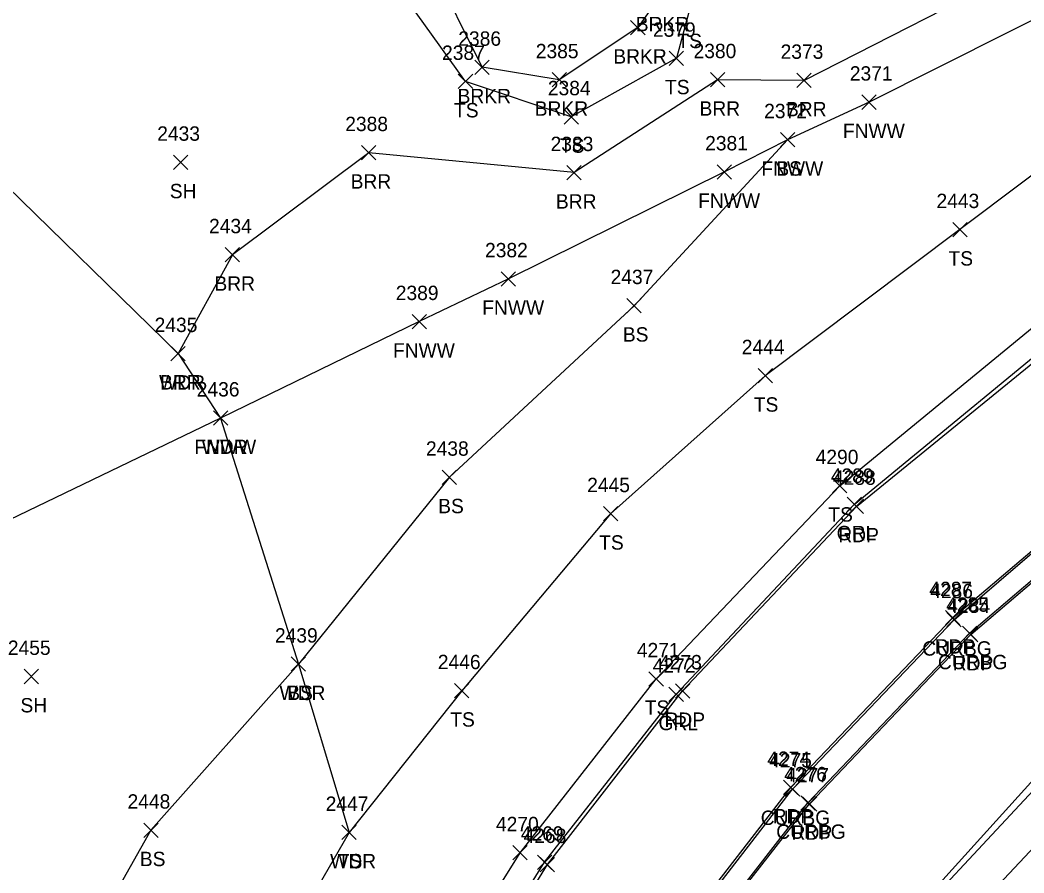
# Model space of a CAD drawing. Extents: x 1505656 to 1508446, y 700805 to 703031.
# Drawn here: x 1506823.9 to 1506963.6, y 702077.2 to 702195.8 of the extents above; entities that cross this region are included whole.
import ezdxf

# ---------------------------------------------------------------- set-up
doc = ezdxf.new("R2010")
doc.units = 0
for name, color, linetype in [('L_A', 7, 'Continuous'), ('L_I', 7, 'Continuous'), ('L_TIC', 7, 'Continuous'), ('LABL', 7, 'Continuous'), ('LAWA', 7, 'Continuous'), ('LAWE', 7, 'Continuous'), ('LELB', 7, 'Continuous'), ('LFNC', 7, 'Continuous'), ('P_A', 7, 'Continuous'), ('P_I', 7, 'Continuous'), ('P_TIC', 7, 'Continuous'), ('PET', 7, 'Continuous'), ('R_A', 7, 'Continuous'), ('R_I', 7, 'Continuous'), ('R_TIC', 7, 'Continuous'), ('RC', 7, 'Continuous'), ('RGR', 7, 'Continuous')]:
    doc.layers.add(name, color=color, linetype=linetype)

msp = doc.modelspace()

# ---------------------------------------------------------------- linework, layer by layer
at = {"layer": 'L_TIC'}
for points in [[(1506908.87, 702193.78), (1506910.87, 702195.78)], [(1506910.87, 702193.78), (1506908.87, 702195.78)], [(1506914.24, 702189.51), (1506916.24, 702191.51)], [(1506916.24, 702189.51), (1506914.24, 702191.51)], [(1506887.2, 702188.26), (1506889.2, 702190.26)], [(1506889.2, 702188.26), (1506887.2, 702190.26)], [(1506884.89, 702186.29), (1506886.89, 702188.29)], [(1506886.89, 702186.29), (1506884.89, 702188.29)], [(1506897.93, 702186.52), (1506899.93, 702188.52)], [(1506899.93, 702186.52), (1506897.93, 702188.52)], [(1506919.97, 702186.53), (1506921.97, 702188.53)], [(1506921.97, 702186.53), (1506919.97, 702188.53)], [(1506931.99, 702186.44), (1506933.99, 702188.44)], [(1506933.99, 702186.44), (1506931.99, 702188.44)], [(1506941.05, 702183.41), (1506943.05, 702185.41)], [(1506943.05, 702183.41), (1506941.05, 702185.41)], [(1506899.61, 702181.37), (1506901.61, 702183.37)], [(1506901.61, 702181.37), (1506899.61, 702183.37)], [(1506929.7, 702178.18), (1506931.7, 702180.18)], [(1506931.7, 702178.18), (1506929.7, 702180.18)], [(1506929.7, 702178.18), (1506931.7, 702180.18)], [(1506931.7, 702178.18), (1506929.7, 702180.18)], [(1506871.42, 702176.38), (1506873.42, 702178.38)], [(1506873.42, 702176.38), (1506871.42, 702178.38)], [(1506845.26, 702175.04), (1506847.26, 702177.04)], [(1506847.26, 702175.04), (1506845.26, 702177.04)], [(1506899.99, 702173.6), (1506901.99, 702175.6)], [(1506901.99, 702173.6), (1506899.99, 702175.6)], [(1506920.92, 702173.7), (1506922.92, 702175.7)], [(1506922.92, 702173.7), (1506920.92, 702175.7)], [(1506953.68, 702165.67), (1506955.68, 702167.67)], [(1506955.68, 702165.67), (1506953.68, 702167.67)], [(1506852.47, 702162.17), (1506854.47, 702164.17)], [(1506854.47, 702162.17), (1506852.47, 702164.17)], [(1506890.87, 702158.82), (1506892.87, 702160.82)], [(1506892.87, 702158.82), (1506890.87, 702160.82)], [(1506908.34, 702155.09), (1506910.34, 702157.09)], [(1506910.34, 702155.09), (1506908.34, 702157.09)], [(1506878.46, 702152.87), (1506880.46, 702154.87)], [(1506880.46, 702152.87), (1506878.46, 702154.87)], [(1506844.9, 702148.42), (1506846.9, 702150.42)], [(1506846.9, 702148.42), (1506844.9, 702150.42)], [(1506844.9, 702148.42), (1506846.9, 702150.42)], [(1506846.9, 702148.42), (1506844.9, 702150.42)], [(1506926.59, 702145.34), (1506928.59, 702147.34)], [(1506928.59, 702145.34), (1506926.59, 702147.34)], [(1506850.82, 702139.45), (1506852.82, 702141.45)], [(1506852.82, 702139.45), (1506850.82, 702141.45)], [(1506850.82, 702139.45), (1506852.82, 702141.45)], [(1506852.82, 702139.45), (1506850.82, 702141.45)], [(1506882.65, 702131.21), (1506884.65, 702133.21)], [(1506884.65, 702131.21), (1506882.65, 702133.21)], [(1506936.96, 702130.04), (1506938.96, 702132.04)], [(1506938.96, 702130.04), (1506936.96, 702132.04)], [(1506905.08, 702126.14), (1506907.08, 702128.14)], [(1506907.08, 702126.14), (1506905.08, 702128.14)], [(1506861.65, 702105.21), (1506863.65, 702107.21)], [(1506863.65, 702105.21), (1506861.65, 702107.21)], [(1506861.65, 702105.21), (1506863.65, 702107.21)], [(1506863.65, 702105.21), (1506861.65, 702107.21)], [(1506824.48, 702103.49), (1506826.48, 702105.49)], [(1506826.48, 702103.49), (1506824.48, 702105.49)], [(1506911.42, 702103.16), (1506913.42, 702105.16)], [(1506913.42, 702103.16), (1506911.42, 702105.16)], [(1506884.36, 702101.51), (1506886.36, 702103.51)], [(1506886.36, 702101.51), (1506884.36, 702103.51)], [(1506841.13, 702082.1), (1506843.13, 702084.1)], [(1506843.13, 702082.1), (1506841.13, 702084.1)], [(1506868.7, 702081.79), (1506870.7, 702083.79)], [(1506870.7, 702081.79), (1506868.7, 702083.79)], [(1506868.7, 702081.79), (1506870.7, 702083.79)], [(1506870.7, 702081.79), (1506868.7, 702083.79)], [(1506892.48, 702078.96), (1506894.48, 702080.96)], [(1506894.48, 702078.96), (1506892.48, 702080.96)]]:
    msp.add_lwpolyline(points, dxfattribs=at)
at = {"layer": 'LABL'}
msp.add_lwpolyline([(1506989.79, 702239.71), (1506988.7, 702235.27), (1506979.29, 702212.97), (1506970.57, 702206.68), (1506964.49, 702203.52), (1506932.99, 702187.44), (1506920.97, 702187.53), (1506900.99, 702174.6), (1506872.42, 702177.38), (1506853.47, 702163.17), (1506845.9, 702149.42)], dxfattribs=at)
at = {"layer": 'LAWA'}
msp.add_lwpolyline([(1506864.28, 702236.85), (1506836.1, 702219.53), (1506815.67, 702191.31), (1506820.05, 702174.68), (1506845.9, 702149.42), (1506851.82, 702140.45), (1506862.65, 702106.21), (1506869.7, 702082.79), (1506856.8, 702060.43)], dxfattribs=at)
at = {"layer": 'LAWE'}
msp.add_lwpolyline([(1506997.38, 702254.61), (1506988.84, 702255.02), (1506978.97, 702252.81), (1506973.87, 702247.68), (1506961.02, 702244.32), (1506956.67, 702245.99), (1506952.16, 702243.2), (1506946.68, 702215.97), (1506931.39, 702204.51), (1506912.99, 702199.27), (1506909.87, 702194.78), (1506898.93, 702187.52), (1506888.2, 702189.26), (1506881.19, 702203.44), (1506879.69, 702214.43), (1506878.99, 702227.74), (1506871.08, 702247.18), (1506861.36, 702251.22), (1506850.02, 702268.15), (1506837.67, 702276.56), (1506831.43, 702273.09), (1506829.91, 702263.88), (1506825.74, 702246.95), (1506813.3, 702234.51)], dxfattribs=at)
at = {"layer": 'LELB'}
for points in [[(1506955.54, 702242.08), (1506951.83, 702212.94), (1506934.07, 702201.79), (1506916.96, 702196.93), (1506915.24, 702190.51), (1506900.61, 702182.37), (1506885.89, 702187.29), (1506874.54, 702203.16), (1506874.42, 702208.43), (1506874.78, 702211.29), (1506875.27, 702227.57), (1506868.26, 702245.09), (1506859.62, 702250.99), (1506846.95, 702266.48), (1506844.2, 702265.44), (1506837.19, 702273.85), (1506835.06, 702270.23), (1506831.16, 702263.03), (1506828.52, 702247.19), (1506827.41, 702245.9), (1506813.55, 702232.47)], [(1507023.62, 702210.14), (1506990.29, 702193.44), (1506954.68, 702166.67), (1506927.59, 702146.34), (1506906.08, 702127.14), (1506885.36, 702102.51), (1506869.7, 702082.79)], [(1506632.76, 701888.83), (1506647.51, 701883.24), (1506664.72, 701876.76), (1506685.76, 701867.06), (1506699.66, 701861.88), (1506724.17, 701854.86), (1506747, 701850.37), (1506762.18, 701847.23), (1506778.65, 701848.42), (1506793.74, 701856.34), (1506806.43, 701868.9), (1506814.02, 701881.67), (1506823.01, 701905.7), (1506834.94, 701947.87), (1506844.08, 701981.1), (1506857.42, 702015.82), (1506870, 702042.27), (1506893.48, 702079.96), (1506912.42, 702104.16), (1506937.96, 702131.04), (1506969.42, 702156.84), (1506991.38, 702172.65), (1507026.67, 702192.92)], [(1506930.7, 702179.18), (1506909.34, 702156.09), (1506883.65, 702132.21), (1506862.65, 702106.21), (1506842.13, 702083.1), (1506821.55, 702046.63), (1506802.06, 702017.73), (1506797.81, 702003.57), (1506792.38, 701987.34), (1506790.85, 701980.31), (1506790.51, 701973.78)], [(1507070.39, 701756.85), (1507062.65, 701766.74), (1507035.94, 701785.73), (1507003.46, 701807.55), (1506985.45, 701821.27), (1506969.99, 701833.47), (1506956.98, 701845.36), (1506943.57, 701863.34), (1506931.46, 701884.5), (1506922.5, 701904.87), (1506918.24, 701922.45), (1506914.46, 701946.57), (1506916.38, 701967.92), (1506918.34, 701992.98), (1506925.22, 702017.51), (1506939.88, 702047.41), (1506952.89, 702067.91), (1506974.48, 702090.87), (1506998.42, 702112.89), (1507027.57, 702130.65), (1507049.74, 702145.16)]]:
    msp.add_lwpolyline(points, dxfattribs=at)
at = {"layer": 'LFNC'}
msp.add_lwpolyline([(1507015.48, 702220.45), (1507000.25, 702213.6), (1506981.11, 702204.06), (1506942.05, 702184.41), (1506930.7, 702179.18), (1506921.92, 702174.7), (1506891.87, 702159.82), (1506879.46, 702153.87), (1506851.82, 702140.45), (1506812.22, 702121.39), (1506786.34, 702109.48), (1506772.09, 702127.54), (1506754.61, 702149.98)], dxfattribs=at)
at = {"layer": 'P_TIC'}
for points in [[(1506939.28, 702127.16), (1506941.28, 702129.16)], [(1506941.28, 702127.16), (1506939.28, 702129.16)], [(1506952.69, 702111.67), (1506954.69, 702113.67)], [(1506954.69, 702111.67), (1506952.69, 702113.67)], [(1506955.19, 702109.33), (1506957.19, 702111.33)], [(1506957.19, 702109.33), (1506955.19, 702111.33)], [(1506915.09, 702101.48), (1506917.09, 702103.48)], [(1506917.09, 702101.48), (1506915.09, 702103.48)], [(1506930.15, 702088.05), (1506932.15, 702090.05)], [(1506932.15, 702088.05), (1506930.15, 702090.05)], [(1506932.77, 702085.76), (1506934.77, 702087.76)], [(1506934.77, 702085.76), (1506932.77, 702087.76)], [(1506896.29, 702077.32), (1506898.29, 702079.32)], [(1506898.29, 702077.32), (1506896.29, 702079.32)]]:
    msp.add_lwpolyline(points, dxfattribs=at)
at = {"layer": 'PET'}
for points in [[(1506825.47, 701904.58), (1506837.26, 701947.09), (1506847.69, 701980.14), (1506860.09, 702013.65), (1506873.31, 702039.3), (1506897.29, 702078.32), (1506916.09, 702102.48), (1506940.28, 702128.16), (1506974.57, 702156.09), (1506992.45, 702168.65), (1507028.27, 702188.61)], [(1506833.9, 701849.28), (1506832.93, 701848.28), (1506830.81, 701848.24), (1506830.36, 701850.51), (1506836.36, 701870.2), (1506844.2, 701897.55), (1506856.11, 701938.7), (1506866.3, 701972.92), (1506878.09, 702004.98), (1506890.93, 702030.34), (1506912.21, 702064.51), (1506931.15, 702089.05), (1506953.69, 702112.67), (1506984.97, 702139.19), (1507013.06, 702158.36), (1507037.14, 702171.37)], [(1506833.9, 701849.28), (1506839.36, 701868.92), (1506850.51, 701895.81), (1506859.71, 701938.03), (1506869.86, 701972.33), (1506881.61, 702003.37), (1506894.2, 702028.85), (1506914.39, 702061.94), (1506933.77, 702086.76), (1506956.19, 702110.33), (1506986.23, 702135.93), (1507014.23, 702154.75), (1507038.31, 702168.02)], [(1506912.11, 701920.69), (1506908.75, 701945.66), (1506907.98, 701968.56), (1506911.35, 701994), (1506918.79, 702020.39), (1506933.79, 702051.52), (1506948.37, 702071.85), (1506969.77, 702095.55), (1506997.29, 702118.82), (1507024.14, 702136.94), (1507047.53, 702149.79)]]:
    msp.add_lwpolyline(points, dxfattribs=at)
at = {"layer": 'R_TIC'}
for points in [[(1506938.99, 702127.44), (1506940.99, 702129.44)], [(1506940.99, 702127.44), (1506938.99, 702129.44)], [(1506952.86, 702111.39), (1506954.86, 702113.39)], [(1506954.86, 702111.39), (1506952.86, 702113.39)], [(1506955.03, 702109.5), (1506957.03, 702111.5)], [(1506957.03, 702109.5), (1506955.03, 702111.5)], [(1506914.2, 702101.02), (1506916.2, 702103.02)], [(1506916.2, 702101.02), (1506914.2, 702103.02)], [(1506930.39, 702087.83), (1506932.39, 702089.83)], [(1506932.39, 702087.83), (1506930.39, 702089.83)], [(1506932.53, 702085.9), (1506934.53, 702087.9)], [(1506934.53, 702085.9), (1506932.53, 702087.9)], [(1506895.9, 702077.64), (1506897.9, 702079.64)], [(1506897.9, 702077.64), (1506895.9, 702079.64)]]:
    msp.add_lwpolyline(points, dxfattribs=at)
at = {"layer": 'RC'}
for points in [[(1506833.59, 701849.62), (1506832.75, 701848.85), (1506831.11, 701849.18), (1506830.87, 701850.53), (1506836.46, 701870.07), (1506844.55, 701897.59), (1506856.47, 701938.61), (1506866.59, 701972.8), (1506878.5, 702004.68), (1506891.29, 702030.33), (1506912.36, 702064.19), (1506931.39, 702088.83), (1506953.86, 702112.39), (1506984.93, 702139.04), (1507013.08, 702157.86), (1507037.04, 702170.95)], [(1506833.59, 701849.62), (1506839.16, 701868.97), (1506850.08, 701895.94), (1506859.54, 701938.01), (1506869.53, 701972.37), (1506881.22, 702003.54), (1506893.86, 702028.96), (1506914.24, 702062.04), (1506933.53, 702086.9), (1506956.03, 702110.5), (1506986.06, 702136.14), (1507014.11, 702154.88), (1507038.24, 702168.25)]]:
    msp.add_lwpolyline(points, dxfattribs=at)
at = {"layer": 'RGR'}
for points in [[(1506824.88, 701904.65), (1506837.1, 701947.18), (1506847.09, 701980.47), (1506860.04, 702013.99), (1506872.77, 702039.69), (1506896.9, 702078.64), (1506915.2, 702102.02), (1506939.99, 702128.44), (1506974.31, 702156.73), (1506992.5, 702169.22), (1507027.96, 702189.39)], [(1506913.3, 701921.19), (1506910.1, 701945.77), (1506909.59, 701968.49), (1506912.98, 701994.07), (1506919.79, 702019.95), (1506934.62, 702051.22), (1506948.89, 702071.48), (1506970.65, 702094.85), (1506997.23, 702118.22), (1507024.49, 702136.27), (1507048.19, 702149.1)]]:
    msp.add_lwpolyline(points, dxfattribs=at)

# ---------------------------------------------------------------- texts
at = {"layer": 'L_A'}
for s, p in [('BRKR', (1506909.58, 702194.27)), ('TS', (1506915.37, 702191.93)), ('BRKR', (1506906.46, 702189.78)), ('TS', (1506913.65, 702185.51)), ('BRKR', (1506884.79, 702184.26)), ('TS', (1506884.3, 702182.29)), ('BRKR', (1506895.52, 702182.52)), ('BRR', (1506918.45, 702182.53)), ('BRR', (1506930.48, 702182.44)), ('FNWW', (1506938.4, 702179.41)), ('TS', (1506899.02, 702177.37)), ('FNWW', (1506927.05, 702174.18)), ('BS', (1506929.14, 702174.18)), ('BRR', (1506869.91, 702172.38)), ('SH', (1506844.75, 702171.04)), ('BRR', (1506898.47, 702169.6)), ('FNWW', (1506918.26, 702169.7)), ('TS', (1506953.09, 702161.67)), ('BRR', (1506850.96, 702158.17)), ('FNWW', (1506888.22, 702154.82)), ('BS', (1506907.78, 702151.09)), ('FNWW', (1506875.8, 702148.87)), ('WDR', (1506843.26, 702144.42)), ('BRR', (1506843.39, 702144.42)), ('TS', (1506926, 702141.34)), ('FNWW', (1506848.16, 702135.45)), ('WDR', (1506849.18, 702135.45)), ('BS', (1506882.09, 702127.21)), ('TS', (1506936.37, 702126.04)), ('TS', (1506904.49, 702122.14)), ('WDR', (1506860.01, 702101.21)), ('BS', (1506861.09, 702101.21)), ('SH', (1506823.97, 702099.49)), ('TS', (1506910.83, 702099.16)), ('TS', (1506883.77, 702097.51)), ('BS', (1506840.58, 702078.1)), ('WDR', (1506867.06, 702077.79)), ('TS', (1506868.11, 702077.79))]:
    msp.add_text(s, height=2, dxfattribs=at).set_placement(p)
at = {"layer": 'L_I'}
for s, p in [('2379', (1506911.97, 702193.51)), ('2386', (1506884.89, 702192.26)), ('2387', (1506882.63, 702190.29)), ('2385', (1506895.67, 702190.52)), ('2380', (1506917.62, 702190.53)), ('2373', (1506929.73, 702190.44)), ('2371', (1506939.36, 702187.41)), ('2384', (1506897.35, 702185.37)), ('2372', (1506927.44, 702182.18)), ('2372', (1506927.44, 702182.18)), ('2388', (1506869.16, 702180.38)), ('2433', (1506843, 702179.04)), ('2383', (1506897.73, 702177.6)), ('2381', (1506919.23, 702177.7)), ('2443', (1506951.42, 702169.67)), ('2434', (1506850.21, 702166.17)), ('2382', (1506888.61, 702162.82)), ('2437', (1506906.08, 702159.09)), ('2389', (1506876.19, 702156.87)), ('2435', (1506842.64, 702152.42)), ('2435', (1506842.64, 702152.42)), ('2444', (1506924.33, 702149.34)), ('2436', (1506848.5, 702143.45)), ('2436', (1506848.5, 702143.45)), ('2438', (1506880.39, 702135.21)), ('4290', (1506934.61, 702134.04)), ('2445', (1506902.82, 702130.14)), ('2439', (1506859.38, 702109.21)), ('2439', (1506859.38, 702109.21)), ('2455', (1506822.22, 702107.49)), ('4271', (1506909.73, 702107.16)), ('2446', (1506882.04, 702105.51)), ('2448', (1506838.87, 702086.1)), ('2447', (1506866.44, 702085.79)), ('2447', (1506866.44, 702085.79)), ('4270', (1506890.13, 702082.96))]:
    msp.add_text(s, height=2, dxfattribs=at).set_placement(p)
at = {"layer": 'P_A'}
for p in [(1506937.76, 702123.16), (1506951.17, 702107.67), (1506953.68, 702105.33), (1506913.58, 702097.48), (1506928.63, 702084.05), (1506931.26, 702081.76)]:
    msp.add_text('RDP', height=2, dxfattribs=at).set_placement(p)
at = {"layer": 'P_I'}
for s, p in [('4288', (1506937.02, 702131.16)), ('4287', (1506950.43, 702115.67)), ('4284', (1506952.93, 702113.33)), ('4273', (1506912.83, 702105.48)), ('4274', (1506927.89, 702092.05)), ('4277', (1506930.51, 702089.76)), ('4268', (1506893.98, 702081.32))]:
    msp.add_text(s, height=2, dxfattribs=at).set_placement(p)
at = {"layer": 'R_A'}
for s, p in [('GRL', (1506937.53, 702123.44)), ('CURBG', (1506949.45, 702107.39)), ('CURBG', (1506951.62, 702105.5)), ('GRL', (1506912.74, 702097.02)), ('CURBG', (1506926.97, 702083.83)), ('CURBG', (1506929.12, 702081.9))]:
    msp.add_text(s, height=2, dxfattribs=at).set_placement(p)
at = {"layer": 'R_I'}
for s, p in [('4289', (1506936.72, 702131.44)), ('4286', (1506950.55, 702115.39)), ('4285', (1506952.77, 702113.5)), ('4272', (1506911.94, 702105.02)), ('4275', (1506928.13, 702091.83)), ('4276', (1506930.22, 702089.9)), ('4269', (1506893.58, 702081.64))]:
    msp.add_text(s, height=2, dxfattribs=at).set_placement(p)

doc.saveas('drawing.dxf')
